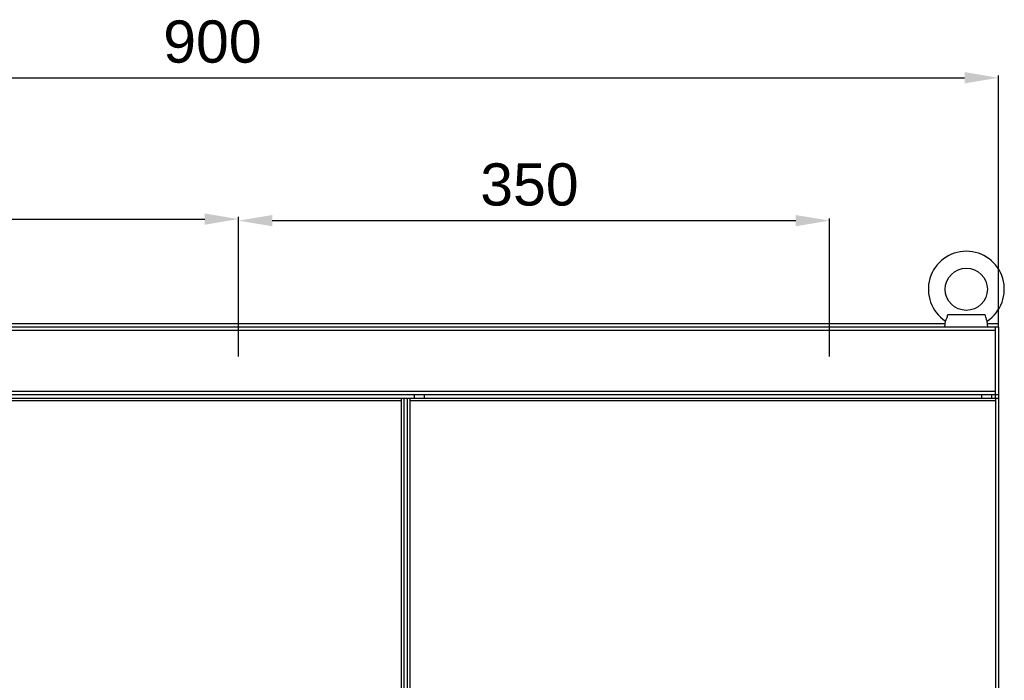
# Model space of a CAD drawing. Header units: millimetres. Extents: x 1117 to 38156, y -1945 to 7303.
# Tile 756 of 831: x 32302 to 32885, y 1773 to 2165. Entities that reach past the tile are written whole.
import ezdxf

# ---------------------------------------------------------------- set-up
doc = ezdxf.new("R2010")
doc.units = ezdxf.units.MM
doc.styles.get("Standard").update_dxf_attribs({"font": 'arial.ttf'})
doc.dimstyles.new('ISO-25', dxfattribs={"dimtxt": 2.5, "dimasz": 2.5, "dimexe": 1.25, "dimexo": 0.625, "dimtad": 1, "dimtxsty": 'Standard', "dimcen": 2.5, "dimadec": 0, "dimazin": 0, "dimtfac": 1, "dimtmove": 0, "dimatfit": 3, "dimfxl": 0, "dimarcsym": 0})

# ---------------------------------------------------------------- blocks, each defined once
blk = doc.blocks.new('*D141')
at = {"color": 0, "linetype": 'Continuous', "lineweight": -2}
for p, q in [((32081.66, 1965.1), (32081.66, 2047.78)), ((32431.66, 1965.1), (32431.66, 2047.78)), ((32101.66, 2046.53), (32411.66, 2046.53))]:
    blk.add_line(p, q, dxfattribs=at)
at = {"color": 0, "linetype": 'Continuous'}
for points in [[(32101.66, 2049.87), (32101.66, 2043.2), (32081.66, 2046.53)], [(32411.66, 2049.87), (32411.66, 2043.2), (32431.66, 2046.53)]]:
    blk.add_solid(points, dxfattribs=at)
at = {"layer": 'Defpoints', "color": 0, "linetype": 'Continuous'}
for p in [(32431.66, 2046.53), (32081.66, 1964.47), (32431.66, 1964.47)]:
    blk.add_point(p, dxfattribs=at)
at = {"color": 0, "linetype": 'Continuous', "insert": (32225.47, 2080.49), "char_height": 25, "width": 46.2656, "attachment_point": 2, "line_spacing_factor": 0.9}
blk.add_mtext('350', dxfattribs=at)
blk = doc.blocks.new('*D142')
at = {"color": 0, "linetype": 'Continuous', "lineweight": -2}
for p, q in [((32431.66, 1965.1), (32431.66, 2046.87)), ((32781.66, 1965.1), (32781.66, 2046.87)), ((32451.66, 2045.62), (32761.66, 2045.62))]:
    blk.add_line(p, q, dxfattribs=at)
at = {"color": 0, "linetype": 'Continuous'}
for points in [[(32451.66, 2048.95), (32451.66, 2042.28), (32431.66, 2045.62)], [(32761.66, 2048.95), (32761.66, 2042.28), (32781.66, 2045.62)]]:
    blk.add_solid(points, dxfattribs=at)
at = {"layer": 'Defpoints', "color": 0, "linetype": 'Continuous'}
for p in [(32781.66, 2045.62), (32431.66, 1964.47), (32781.66, 1964.47)]:
    blk.add_point(p, dxfattribs=at)
at = {"color": 0, "linetype": 'Continuous', "insert": (32603.94, 2079.57), "char_height": 25, "width": 46.2656, "attachment_point": 2, "line_spacing_factor": 0.9}
blk.add_mtext('350', dxfattribs=at)
blk = doc.blocks.new('*D143')
at = {"color": 0, "linetype": 'Continuous', "lineweight": -2}
for p, q in [((31981.66, 1983.1), (31981.66, 2131.51)), ((32001.66, 2130.26), (32861.66, 2130.26)), ((32881.66, 1983.1), (32881.66, 2131.51))]:
    blk.add_line(p, q, dxfattribs=at)
at = {"color": 0, "linetype": 'Continuous'}
for points in [[(32001.66, 2133.6), (32001.66, 2126.93), (31981.66, 2130.26)], [(32861.66, 2133.6), (32861.66, 2126.93), (32881.66, 2130.26)]]:
    blk.add_solid(points, dxfattribs=at)
at = {"layer": 'Defpoints', "color": 0, "linetype": 'Continuous'}
for p in [(32881.66, 2130.26), (31981.66, 1982.47), (32881.66, 1982.47)]:
    blk.add_point(p, dxfattribs=at)
at = {"color": 0, "linetype": 'Continuous', "insert": (32416.21, 2164.22), "char_height": 25, "width": 46.2656, "attachment_point": 2, "line_spacing_factor": 0.9}
blk.add_mtext('900', dxfattribs=at)

msp = doc.modelspace()

# ---------------------------------------------------------------- linework, layer by layer
at = {"color": 7, "linetype": 'Continuous'}
for p, q in [((32851.733, 1989.973), (32873.584, 1989.973)), ((32881.659, 1982.473), (31981.659, 1982.473)), ((32850.309, 1984.473), (32013.008, 1984.473)), ((32849.94, 1982.473), (32850.309, 1986.165)), ((32875.377, 1982.473), (32875.008, 1986.165)), ((32881.659, 1984.473), (32875.008, 1984.473)), ((32879.659, 1982.473), (32879.659, 1940.473)), ((32881.659, 1982.473), (32881.659, 1984.473)), ((32881.659, 1982.473), (32881.659, 1940.473)), ((32879.659, 1980.473), (31983.659, 1980.473)), ((32881.659, 1942.473), (31981.659, 1942.473)), ((32879.659, 1944.473), (31983.659, 1944.473)), ((32535.659, 1942.473), (32535.659, 1940.473)), ((32541.659, 1942.473), (32541.659, 1940.473)), ((32871.659, 1942.473), (32871.659, 1940.473)), ((32877.659, 1942.473), (32877.659, 1940.473)), ((31981.659, 1940.473), (32881.659, 1940.473)), ((31983.359, 1938.973), (32527.959, 1938.973)), ((32527.959, 1940.473), (32527.959, 680.473)), ((32529.659, 1940.473), (32529.659, 680.473)), ((32531.459, 1940.473), (32531.459, 680.473)), ((32531.659, 680.473), (32531.659, 1940.473)), ((32533.359, 680.473), (32533.359, 1940.473)), ((32533.359, 1938.973), (32879.959, 1938.973)), ((32879.959, 1940.473), (32879.959, 680.473)), ((32881.659, 1940.473), (32881.659, 680.473))]:
    msp.add_line(p, q, dxfattribs=at)
msp.add_circle((32862.659, 2004.973), 12.5, dxfattribs=at)
msp.add_arc((32862.659, 2004.973), 22.5, 303.289431, 236.710569, dxfattribs=at)
for points, knots in [([(32850.309, 1986.165), (32850.358, 1986.252), (32850.641, 1986.766), (32851.221, 1987.998), (32851.582, 1989.216), (32851.733, 1989.973)], [0, 0, 0, 0, 0.0726922, 0.4319311, 1, 1, 1, 1]), ([(32873.584, 1989.973), (32873.689, 1989.446), (32873.982, 1988.341), (32874.513, 1987.083), (32874.9, 1986.357), (32875.008, 1986.165)], [0, 0, 0, 0, 0.3950895, 0.8384259, 1, 1, 1, 1])]:
    msp.add_open_spline(points, degree=3, knots=knots, dxfattribs=at)

# ---------------------------------------------------------------- dimensions: what is measured, and where the dimension line sits
dim = msp.add_linear_dim(base=(32881.659, 2130.265), p1=(31981.659, 1982.473), p2=(32881.659, 1982.473), dimstyle='ISO-25', override={"dimtxt": 25, "dimasz": 20, "dimdsep": 46}, dxfattribs=at)
dim.commit()
dim.dimension.update_dxf_attribs({"geometry": '*D143', "text_midpoint": (32416.21, 2130.265), "dimtype": 160})
at = {"linetype": 'Continuous'}
for base, p1, p2, picture, middle in [((32431.659, 2046.533), (32081.659, 1964.473), (32431.659, 1964.473), '*D141', (32225.466, 2046.533)), ((32781.659, 2045.616), (32431.659, 1964.473), (32781.659, 1964.473), '*D142', (32603.938, 2045.616))]:
    dim = msp.add_linear_dim(base=base, p1=p1, p2=p2, dimstyle='ISO-25', override={"dimtxt": 25, "dimasz": 20, "dimdsep": 46}, dxfattribs=at)
    dim.commit()
    dim.dimension.update_dxf_attribs({"geometry": picture, "text_midpoint": middle, "dimtype": 160})

doc.saveas('drawing.dxf')
